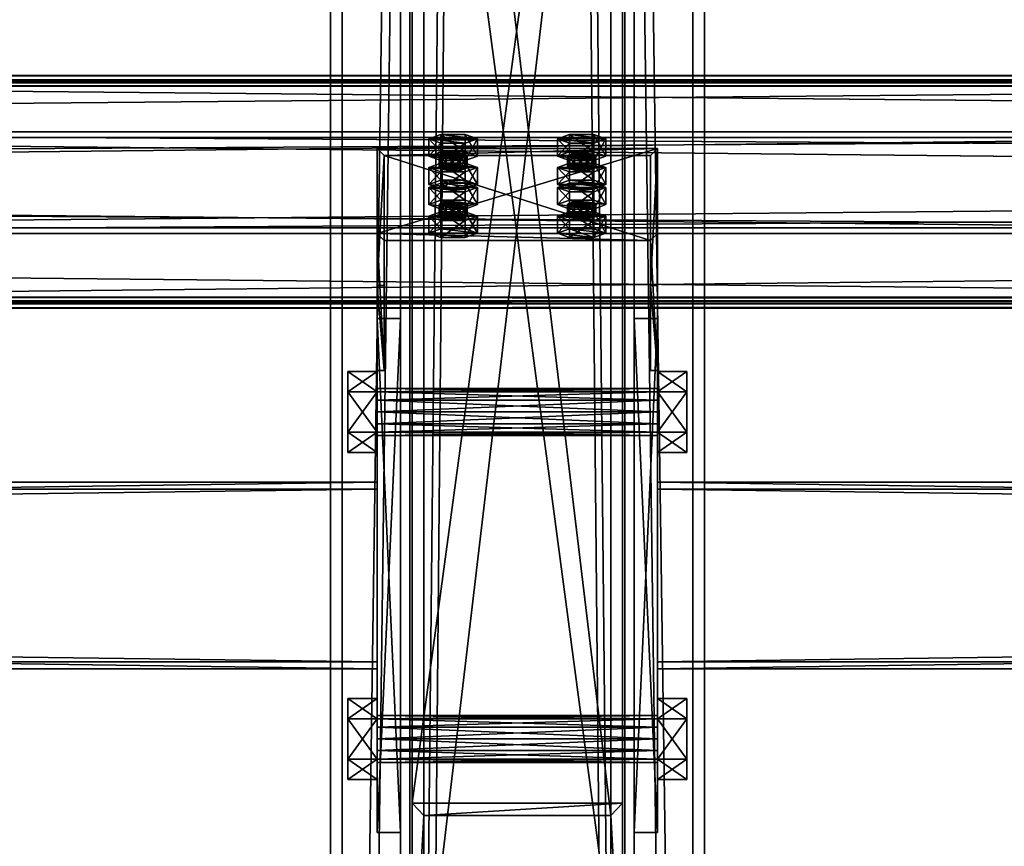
# Model space of a CAD drawing. Header units: millimetres. Extents: x -333 to 67333, y -930 to 39730.
# Tile 756 of 1056: x 10887 to 11308, y 20624 to 20978. Entities that reach past the tile are written whole.
import ezdxf

# ---------------------------------------------------------------- set-up
doc = ezdxf.new("R2010")
doc.units = ezdxf.units.MM
for name, color, linetype in [('13', 7, 'Continuous'), ('3', 7, 'Continuous'), ('4', 7, 'Continuous'), ('5', 7, 'Continuous'), ('6', 7, 'Continuous'), ('7', 7, 'Continuous'), ('95', 7, 'Continuous'), ('99', 7, 'Continuous')]:
    doc.layers.add(name, color=color, linetype=linetype)

msp = doc.modelspace()

# ---------------------------------------------------------------- meshes
at = {"layer": '13', "color": 30}
mesh = msp.add_polyface(dxfattribs=at)
corners = [(4899.99, 20857.58, 7245.98), (4899.99, 20929.97, 7230.59), (11699.99, 20929.97, 7230.59), (11699.99, 20857.58, 7245.98), (4899.99, 20888.8, 7036.92), (11699.99, 20888.8, 7036.92), (4899.99, 20949.45, 7024.03), (11699.99, 20949.45, 7024.03), (4899.99, 20952.15, 7036.75), (11699.99, 20952.15, 7036.75), (4899.99, 20954.1, 7036.33), (11699.99, 20954.1, 7036.33), (4899.99, 20950.99, 7021.66), (11699.99, 20950.99, 7021.66), (4899.99, 20886.43, 7035.38), (11699.99, 20886.43, 7035.38), (4899.99, 20927.59, 7229.05), (11699.99, 20927.59, 7229.05), (4899.99, 20859.12, 7243.61), (11699.99, 20859.12, 7243.61), (4899.99, 20856.42, 7230.89), (11699.99, 20856.42, 7230.89), (4899.99, 20854.46, 7231.31), (11699.99, 20854.46, 7231.31)]
mesh.append_faces([[corners[k] for k in face] for face in [(0, 2, 3, 3), (1, 5, 2, 2), (4, 7, 5, 5), (6, 9, 7, 7), (8, 11, 9, 9), (10, 13, 11, 11), (12, 15, 13, 13), (14, 17, 15, 15), (16, 19, 17, 17), (18, 21, 19, 19), (20, 23, 21, 21), (22, 3, 23, 23), (20, 0, 22, 22), (8, 12, 10, 10), (11, 7, 9, 9), (3, 21, 23, 23)]], dxfattribs={"vtx0": -1, "color": 30})
mesh.append_faces([[corners[k] for k in face] for face in [(1, 16, 4, 4), (16, 0, 18, 18), (18, 0, 20, 20), (12, 6, 14, 14), (14, 4, 16, 16), (2, 19, 3, 3), (19, 2, 17, 17), (17, 2, 15, 15), (15, 5, 13, 13), (13, 7, 11, 11), (21, 3, 19, 19)]], dxfattribs={"vtx0": -1, "vtx1": -1, "color": 30})
mesh.append_faces([[corners[k] for k in face] for face in [(16, 1, 0, 0), (12, 8, 6, 6), (14, 6, 4, 4), (15, 2, 5, 5), (13, 5, 7, 7)]], dxfattribs={"vtx0": -1, "vtx2": -1, "vtx3": -1, "color": 30})
mesh.append_faces([[corners[k] for k in face] for face in [(0, 1, 2, 2), (1, 4, 5, 5), (4, 6, 7, 7), (6, 8, 9, 9), (8, 10, 11, 11), (10, 12, 13, 13), (12, 14, 15, 15), (14, 16, 17, 17), (16, 18, 19, 19), (18, 20, 21, 21), (20, 22, 23, 23), (22, 0, 3, 3)]], dxfattribs={"vtx2": -1, "vtx3": -1, "color": 30})
mesh = msp.add_polyface(dxfattribs=at)
corners = [(10499.99, 20857.58, 7245.98), (10499.99, 20929.97, 7230.59), (17299.99, 20929.97, 7230.59), (17299.99, 20857.58, 7245.98), (10499.99, 20888.8, 7036.92), (17299.99, 20888.8, 7036.92), (10499.99, 20949.45, 7024.03), (17299.99, 20949.45, 7024.03), (10499.99, 20952.15, 7036.75), (17299.99, 20952.15, 7036.75), (10499.99, 20954.1, 7036.33), (17299.99, 20954.1, 7036.33), (10499.99, 20950.99, 7021.66), (17299.99, 20950.99, 7021.66), (10499.99, 20886.43, 7035.38), (17299.99, 20886.43, 7035.38), (10499.99, 20927.59, 7229.05), (17299.99, 20927.59, 7229.05), (10499.99, 20859.12, 7243.61), (17299.99, 20859.12, 7243.61), (10499.99, 20856.42, 7230.89), (17299.99, 20856.42, 7230.89), (10499.99, 20854.46, 7231.31), (17299.99, 20854.46, 7231.31)]
mesh.append_faces([[corners[k] for k in face] for face in [(0, 2, 3, 3), (1, 5, 2, 2), (4, 7, 5, 5), (6, 9, 7, 7), (8, 11, 9, 9), (10, 13, 11, 11), (12, 15, 13, 13), (14, 17, 15, 15), (16, 19, 17, 17), (18, 21, 19, 19), (20, 23, 21, 21), (22, 3, 23, 23), (20, 0, 22, 22), (8, 12, 10, 10), (11, 7, 9, 9), (3, 21, 23, 23)]], dxfattribs={"vtx0": -1, "color": 30})
mesh.append_faces([[corners[k] for k in face] for face in [(1, 16, 4, 4), (16, 0, 18, 18), (18, 0, 20, 20), (12, 6, 14, 14), (14, 4, 16, 16), (2, 19, 3, 3), (19, 2, 17, 17), (17, 2, 15, 15), (15, 5, 13, 13), (13, 7, 11, 11), (21, 3, 19, 19)]], dxfattribs={"vtx0": -1, "vtx1": -1, "color": 30})
mesh.append_faces([[corners[k] for k in face] for face in [(16, 1, 0, 0), (12, 8, 6, 6), (14, 6, 4, 4), (15, 2, 5, 5), (13, 5, 7, 7)]], dxfattribs={"vtx0": -1, "vtx2": -1, "vtx3": -1, "color": 30})
mesh.append_faces([[corners[k] for k in face] for face in [(0, 1, 2, 2), (1, 4, 5, 5), (4, 6, 7, 7), (6, 8, 9, 9), (8, 10, 11, 11), (10, 12, 13, 13), (12, 14, 15, 15), (14, 16, 17, 17), (16, 18, 19, 19), (18, 20, 21, 21), (20, 22, 23, 23), (22, 0, 3, 3)]], dxfattribs={"vtx2": -1, "vtx3": -1, "color": 30})
at = {"layer": '3', "color": 91}
mesh = msp.add_polyface(dxfattribs=at)
corners = [(5560, 20703, 2983), (5560, 20777, 2983), (11040, 20777, 2983), (11040, 20703, 2983), (5560, 20777, 3057), (11040, 20777, 3057), (5560, 20703, 3057), (11040, 20703, 3057), (5560, 20700, 2980), (5560, 20700, 3060), (11040, 20700, 3060), (11040, 20700, 2980), (5560, 20780, 3060), (11040, 20780, 3060), (5560, 20780, 2980), (11040, 20780, 2980)]
mesh.append_faces([[corners[k] for k in face] for face in [(0, 2, 3, 3), (1, 5, 2, 2), (4, 7, 5, 5), (6, 3, 7, 7), (8, 10, 11, 11), (9, 13, 10, 10), (12, 15, 13, 13), (14, 11, 15, 15)]], dxfattribs={"vtx0": -1, "color": 91})
mesh.append_faces([[corners[k] for k in face] for face in [(9, 6, 12, 12), (6, 8, 0, 0), (0, 8, 1, 1), (12, 4, 14, 14), (4, 12, 6, 6), (14, 1, 8, 8), (11, 3, 15, 15), (3, 10, 7, 7), (7, 10, 5, 5), (15, 2, 13, 13), (2, 15, 3, 3), (13, 5, 10, 10)]], dxfattribs={"vtx0": -1, "vtx1": -1, "color": 91})
mesh.append_faces([[corners[k] for k in face] for face in [(6, 9, 8, 8), (14, 4, 1, 1), (3, 11, 10, 10), (13, 2, 5, 5)]], dxfattribs={"vtx0": -1, "vtx2": -1, "vtx3": -1, "color": 91})
mesh.append_faces([[corners[k] for k in face] for face in [(0, 1, 2, 2), (1, 4, 5, 5), (4, 6, 7, 7), (6, 0, 3, 3), (8, 9, 10, 10), (9, 12, 13, 13), (12, 14, 15, 15), (14, 8, 11, 11)]], dxfattribs={"vtx2": -1, "vtx3": -1, "color": 91})
mesh = msp.add_polyface(dxfattribs=at)
corners = [(11160, 20703, 2983), (11160, 20777, 2983), (16640, 20777, 2983), (16640, 20703, 2983), (11160, 20777, 3057), (16640, 20777, 3057), (11160, 20703, 3057), (16640, 20703, 3057), (11160, 20700, 2980), (11160, 20700, 3060), (16640, 20700, 3060), (16640, 20700, 2980), (11160, 20780, 3060), (16640, 20780, 3060), (11160, 20780, 2980), (16640, 20780, 2980)]
mesh.append_faces([[corners[k] for k in face] for face in [(0, 2, 3, 3), (1, 5, 2, 2), (4, 7, 5, 5), (6, 3, 7, 7), (8, 10, 11, 11), (9, 13, 10, 10), (12, 15, 13, 13), (14, 11, 15, 15)]], dxfattribs={"vtx0": -1, "color": 91})
mesh.append_faces([[corners[k] for k in face] for face in [(9, 6, 12, 12), (6, 8, 0, 0), (0, 8, 1, 1), (12, 4, 14, 14), (4, 12, 6, 6), (14, 1, 8, 8), (11, 3, 15, 15), (3, 10, 7, 7), (7, 10, 5, 5), (15, 2, 13, 13), (2, 15, 3, 3), (13, 5, 10, 10)]], dxfattribs={"vtx0": -1, "vtx1": -1, "color": 91})
mesh.append_faces([[corners[k] for k in face] for face in [(6, 9, 8, 8), (14, 4, 1, 1), (3, 11, 10, 10), (13, 2, 5, 5)]], dxfattribs={"vtx0": -1, "vtx2": -1, "vtx3": -1, "color": 91})
mesh.append_faces([[corners[k] for k in face] for face in [(0, 1, 2, 2), (1, 4, 5, 5), (4, 6, 7, 7), (6, 0, 3, 3), (8, 9, 10, 10), (9, 12, 13, 13), (12, 14, 15, 15), (14, 8, 11, 11)]], dxfattribs={"vtx2": -1, "vtx3": -1, "color": 91})
at = {"layer": '4', "color": 171}
mesh = msp.add_polyface(dxfattribs=at)
corners = [(11060, 21303.63, 4803.58), (11140, 21303.63, 4803.58), (11140, 20637.2, 3080), (11060, 20637.2, 3080), (11140, 21229.02, 4832.43), (11140, 20551.43, 3080), (11060, 21229.02, 4832.43), (11060, 20551.43, 3080), (11055, 21308.3, 4801.77), (11055, 21224.35, 4834.23), (11055, 20546.07, 3080), (11055, 20642.56, 3080), (11145, 21224.35, 4834.23), (11145, 20546.07, 3080), (11145, 21308.3, 4801.77), (11145, 20642.56, 3080)]
mesh.append_faces([[corners[k] for k in face] for face in [(0, 2, 3, 3), (1, 5, 2, 2), (4, 7, 5, 5), (6, 3, 7, 7), (8, 10, 11, 11), (9, 13, 10, 10), (12, 15, 13, 13), (14, 11, 15, 15)]], dxfattribs={"vtx0": -1, "color": 171})
mesh.append_faces([[corners[k] for k in face] for face in [(9, 6, 12, 12), (6, 8, 0, 0), (0, 8, 1, 1), (12, 4, 14, 14), (4, 12, 6, 6), (14, 1, 8, 8), (11, 3, 15, 15), (3, 10, 7, 7), (7, 10, 5, 5), (15, 2, 13, 13), (2, 15, 3, 3), (13, 5, 10, 10)]], dxfattribs={"vtx0": -1, "vtx1": -1, "color": 171})
mesh.append_faces([[corners[k] for k in face] for face in [(6, 9, 8, 8), (14, 4, 1, 1), (3, 11, 10, 10), (13, 2, 5, 5)]], dxfattribs={"vtx0": -1, "vtx2": -1, "vtx3": -1, "color": 171})
mesh.append_faces([[corners[k] for k in face] for face in [(0, 1, 2, 2), (1, 4, 5, 5), (4, 6, 7, 7), (6, 0, 3, 3), (8, 9, 10, 10), (9, 12, 13, 13), (12, 14, 15, 15), (14, 8, 11, 11)]], dxfattribs={"vtx2": -1, "vtx3": -1, "color": 171})
at = {"layer": '5', "color": 131}
mesh = msp.add_polyface(dxfattribs=at)
corners = [(11054, 29385.28, 2984), (11146, 29385.28, 2984), (11146, 19415.31, 2984), (11054, 19415.31, 2984), (11146, 29385.28, 3076), (11146, 19415.31, 3076), (11054, 29385.28, 3076), (11054, 19415.31, 3076), (11050, 29385.28, 2980), (11050, 29385.28, 3080), (11050, 19415.31, 3080), (11050, 19415.31, 2980), (11150, 29385.28, 3080), (11150, 19415.31, 3080), (11150, 29385.28, 2980), (11150, 19415.31, 2980)]
mesh.append_faces([[corners[k] for k in face] for face in [(0, 2, 3, 3), (1, 5, 2, 2), (4, 7, 5, 5), (6, 3, 7, 7), (8, 10, 11, 11), (9, 13, 10, 10), (12, 15, 13, 13), (14, 11, 15, 15)]], dxfattribs={"vtx0": -1, "color": 131})
mesh.append_faces([[corners[k] for k in face] for face in [(9, 6, 12, 12), (6, 8, 0, 0), (0, 8, 1, 1), (12, 4, 14, 14), (4, 12, 6, 6), (14, 1, 8, 8), (11, 3, 15, 15), (3, 10, 7, 7), (7, 10, 5, 5), (15, 2, 13, 13), (2, 15, 3, 3), (13, 5, 10, 10)]], dxfattribs={"vtx0": -1, "vtx1": -1, "color": 131})
mesh.append_faces([[corners[k] for k in face] for face in [(6, 9, 8, 8), (14, 4, 1, 1), (3, 11, 10, 10), (13, 2, 5, 5)]], dxfattribs={"vtx0": -1, "vtx2": -1, "vtx3": -1, "color": 131})
mesh.append_faces([[corners[k] for k in face] for face in [(0, 1, 2, 2), (1, 4, 5, 5), (4, 6, 7, 7), (6, 0, 3, 3), (8, 9, 10, 10), (9, 12, 13, 13), (12, 14, 15, 15), (14, 8, 11, 11)]], dxfattribs={"vtx2": -1, "vtx3": -1, "color": 131})
at = {"layer": '6', "color": 2}
mesh = msp.add_polyface(dxfattribs=at)
corners = [(11020, 19420.14, 7183.53), (11180, 19420.14, 7183.53), (11180, 30845.34, 4755.1), (11020, 30845.34, 4755.1), (11020, 19420.14, 7347.1), (11020, 30878.6, 4911.61), (11180, 19420.14, 7347.1), (11180, 30878.6, 4911.61), (11175, 30846.38, 4759.99), (11025, 30846.38, 4759.99), (11025, 30877.56, 4906.72), (11175, 30877.56, 4906.72), (11025, 19420.14, 7341.99), (11175, 19420.14, 7341.99), (11025, 19420.14, 7188.64), (11175, 19420.14, 7188.64)]
mesh.append_faces([[corners[k] for k in face] for face in [(0, 2, 3, 3), (4, 3, 5, 5), (6, 5, 7, 7), (1, 7, 2, 2), (12, 11, 10, 10), (14, 10, 9, 9), (15, 9, 8, 8), (13, 8, 11, 11)]], dxfattribs={"vtx0": -1, "color": 2})
mesh.append_faces([[corners[k] for k in face] for face in [(2, 8, 3, 3), (8, 7, 11, 11), (11, 7, 10, 10), (3, 9, 5, 5), (9, 3, 8, 8), (5, 10, 7, 7), (4, 12, 0, 0), (12, 6, 13, 13), (13, 6, 15, 15), (0, 14, 1, 1), (14, 0, 12, 12), (1, 15, 6, 6)]], dxfattribs={"vtx0": -1, "vtx1": -1, "color": 2})
mesh.append_faces([[corners[k] for k in face] for face in [(8, 2, 7, 7), (5, 9, 10, 10), (12, 4, 6, 6), (1, 14, 15, 15)]], dxfattribs={"vtx0": -1, "vtx2": -1, "vtx3": -1, "color": 2})
mesh.append_faces([[corners[k] for k in face] for face in [(0, 1, 2, 2), (4, 0, 3, 3), (6, 4, 5, 5), (1, 6, 7, 7), (12, 13, 11, 11), (14, 12, 10, 10), (15, 14, 9, 9), (13, 15, 8, 8)]], dxfattribs={"vtx2": -1, "vtx3": -1, "color": 2})
at = {"layer": '7', "color": 6}
mesh = msp.add_polyface(dxfattribs=at)
corners = [(11159.99, 20922.81, 7206.56), (11039.99, 20922.81, 7206.56), (11039.99, 20886.43, 7035.38), (11159.99, 20886.43, 7035.38), (11039.99, 20864.12, 7219.03), (11039.99, 20827.74, 7047.85), (11042.99, 20864.12, 7219.03), (11042.99, 20827.74, 7047.85), (11042.99, 20919.88, 7207.18), (11042.99, 20883.49, 7036), (11156.99, 20919.88, 7207.18), (11156.99, 20883.49, 7036), (11156.99, 20864.12, 7219.03), (11156.99, 20827.74, 7047.85), (11159.99, 20864.12, 7219.03), (11159.99, 20827.74, 7047.85)]
mesh.append_faces([[corners[k] for k in face] for face in [(0, 2, 3, 3), (1, 5, 2, 2), (4, 7, 5, 5), (6, 9, 7, 7), (8, 11, 9, 9), (10, 13, 11, 11), (12, 15, 13, 13), (14, 3, 15, 15), (12, 0, 14, 14), (7, 2, 5, 5)]], dxfattribs={"vtx0": -1, "color": 6})
mesh.append_faces([[corners[k] for k in face] for face in [(1, 8, 4, 4), (8, 0, 10, 10), (10, 0, 12, 12), (3, 11, 15, 15), (11, 2, 9, 9), (9, 2, 7, 7)]], dxfattribs={"vtx0": -1, "vtx1": -1, "color": 6})
mesh.append_faces([[corners[k] for k in face] for face in [(8, 1, 0, 0), (11, 3, 2, 2)]], dxfattribs={"vtx0": -1, "vtx2": -1, "vtx3": -1, "color": 6})
mesh.append_faces([[corners[k] for k in face] for face in [(6, 4, 8, 8), (13, 15, 11, 11)]], dxfattribs={"vtx1": -1, "color": 6})
mesh.append_faces([[corners[k] for k in face] for face in [(0, 1, 2, 2), (1, 4, 5, 5), (4, 6, 7, 7), (6, 8, 9, 9), (8, 10, 11, 11), (10, 12, 13, 13), (12, 14, 15, 15), (14, 0, 3, 3)]], dxfattribs={"vtx2": -1, "vtx3": -1, "color": 6})
at = {"layer": '95', "color": 20}
mesh = msp.add_polyface(dxfattribs=at)
corners = [(11078.49, 20919.57, 7181.69), (11077.69, 20918.95, 7178.75), (11077.69, 20914.06, 7179.79), (11067.29, 20918.95, 7178.75), (11066.49, 20919.57, 7181.69), (11066.49, 20914.68, 7182.73), (11067.29, 20920.19, 7184.62), (11067.29, 20915.3, 7185.66), (11069.49, 20920.65, 7186.77), (11069.49, 20915.76, 7187.81), (11072.49, 20920.82, 7187.56), (11072.49, 20915.93, 7188.6), (11075.49, 20920.65, 7186.77), (11075.49, 20915.76, 7187.81), (11077.69, 20920.19, 7184.62), (11077.69, 20915.3, 7185.66), (11078.49, 20914.68, 7182.73), (11075.49, 20918.49, 7176.6), (11069.49, 20918.49, 7176.6), (11072.49, 20918.32, 7175.82), (11082.88, 20926.91, 7180.13), (11077.69, 20925.04, 7171.32), (11077.69, 20917.7, 7172.88), (11082.88, 20919.57, 7181.69), (11067.29, 20925.04, 7171.32), (11067.29, 20917.7, 7172.88), (11062.1, 20926.91, 7180.13), (11062.1, 20919.57, 7181.69), (11067.29, 20928.78, 7188.93), (11067.29, 20921.44, 7190.49), (11077.69, 20928.78, 7188.93), (11077.69, 20921.44, 7190.49)]
mesh.append_faces([[corners[k] for k in face] for face in [(6, 9, 7, 7), (8, 11, 9, 9), (10, 13, 11, 11), (12, 15, 13, 13), (17, 18, 19, 19), (8, 12, 10, 10), (20, 22, 23, 23), (21, 25, 22, 22), (24, 27, 25, 25), (26, 29, 27, 27), (28, 31, 29, 29), (30, 23, 31, 31), (21, 26, 24, 24), (28, 20, 30, 30), (23, 29, 31, 31), (27, 22, 25, 25)]], dxfattribs={"vtx0": -1, "color": 20})
mesh.append_faces([[corners[k] for k in face] for face in [(18, 17, 3, 3), (3, 17, 4, 4), (4, 1, 6, 6), (6, 14, 8, 8), (26, 20, 28, 28), (29, 22, 27, 27)]], dxfattribs={"vtx0": -1, "vtx1": -1, "color": 20})
mesh.append_faces([[corners[k] for k in face] for face in [(4, 17, 1, 1), (6, 1, 0, 0), (6, 0, 14, 14), (8, 14, 12, 12), (26, 21, 20, 20), (29, 23, 22, 22)]], dxfattribs={"vtx0": -1, "vtx2": -1, "vtx3": -1, "color": 20})
mesh.append_faces([[corners[k] for k in face] for face in [(0, 1, 2, 2), (3, 4, 5, 5), (4, 6, 7, 7), (6, 8, 9, 9), (8, 10, 11, 11), (10, 12, 13, 13), (12, 14, 15, 15), (14, 0, 16, 16), (20, 21, 22, 22), (21, 24, 25, 25), (24, 26, 27, 27), (26, 28, 29, 29), (28, 30, 31, 31), (30, 20, 23, 23)]], dxfattribs={"vtx2": -1, "vtx3": -1, "color": 20})
mesh = msp.add_polyface(dxfattribs=at)
corners = [(11133.49, 20919.57, 7181.69), (11132.69, 20918.95, 7178.75), (11132.69, 20914.06, 7179.79), (11122.29, 20918.95, 7178.75), (11121.49, 20919.57, 7181.69), (11121.49, 20914.68, 7182.73), (11122.29, 20920.19, 7184.62), (11122.29, 20915.3, 7185.66), (11124.49, 20920.65, 7186.77), (11124.49, 20915.76, 7187.81), (11127.49, 20920.82, 7187.56), (11127.49, 20915.93, 7188.6), (11130.49, 20920.65, 7186.77), (11130.49, 20915.76, 7187.81), (11132.69, 20920.19, 7184.62), (11132.69, 20915.3, 7185.66), (11133.49, 20914.68, 7182.73), (11130.49, 20918.49, 7176.6), (11124.49, 20918.49, 7176.6), (11127.49, 20918.32, 7175.82), (11137.88, 20926.91, 7180.13), (11132.69, 20925.04, 7171.32), (11132.69, 20917.7, 7172.88), (11137.88, 20919.57, 7181.69), (11122.29, 20925.04, 7171.32), (11122.29, 20917.7, 7172.88), (11117.1, 20926.91, 7180.13), (11117.1, 20919.57, 7181.69), (11122.29, 20928.78, 7188.93), (11122.29, 20921.44, 7190.49), (11132.69, 20928.78, 7188.93), (11132.69, 20921.44, 7190.49)]
mesh.append_faces([[corners[k] for k in face] for face in [(6, 9, 7, 7), (8, 11, 9, 9), (10, 13, 11, 11), (12, 15, 13, 13), (17, 18, 19, 19), (10, 14, 12, 12), (20, 22, 23, 23), (21, 25, 22, 22), (24, 27, 25, 25), (26, 29, 27, 27), (28, 31, 29, 29), (30, 23, 31, 31), (21, 26, 24, 24), (28, 20, 30, 30), (23, 29, 31, 31), (27, 22, 25, 25)]], dxfattribs={"vtx0": -1, "color": 20})
mesh.append_faces([[corners[k] for k in face] for face in [(18, 17, 3, 3), (3, 1, 4, 4), (4, 1, 6, 6), (6, 0, 8, 8), (8, 14, 10, 10), (26, 20, 28, 28), (29, 22, 27, 27)]], dxfattribs={"vtx0": -1, "vtx1": -1, "color": 20})
mesh.append_faces([[corners[k] for k in face] for face in [(3, 17, 1, 1), (6, 1, 0, 0), (8, 0, 14, 14), (26, 21, 20, 20), (29, 23, 22, 22)]], dxfattribs={"vtx0": -1, "vtx2": -1, "vtx3": -1, "color": 20})
mesh.append_faces([[corners[k] for k in face] for face in [(0, 1, 2, 2), (3, 4, 5, 5), (4, 6, 7, 7), (6, 8, 9, 9), (8, 10, 11, 11), (10, 12, 13, 13), (12, 14, 15, 15), (14, 0, 16, 16), (20, 21, 22, 22), (21, 24, 25, 25), (24, 26, 27, 27), (26, 28, 29, 29), (28, 30, 31, 31), (30, 20, 23, 23)]], dxfattribs={"vtx2": -1, "vtx3": -1, "color": 20})
mesh = msp.add_polyface(dxfattribs=at)
corners = [(11078.49, 20919.57, 7181.69), (11077.69, 20914.06, 7179.79), (11078.49, 20914.68, 7182.73), (11077.69, 20918.95, 7178.75), (11075.49, 20918.49, 7176.6), (11075.49, 20913.6, 7177.64), (11072.49, 20918.32, 7175.82), (11072.49, 20913.43, 7176.86), (11069.49, 20918.49, 7176.6), (11069.49, 20913.6, 7177.64), (11067.29, 20918.95, 7178.75), (11067.29, 20914.06, 7179.79), (11066.49, 20914.68, 7182.73), (11066.49, 20919.57, 7181.69), (11067.29, 20915.3, 7185.66), (11077.69, 20920.19, 7184.62), (11077.69, 20915.3, 7185.66), (11072.49, 20915.93, 7188.6), (11075.49, 20915.76, 7187.81), (11069.49, 20915.76, 7187.81), (11082.88, 20914.68, 7182.73), (11077.69, 20912.81, 7173.92), (11077.69, 20905.47, 7175.48), (11082.88, 20907.34, 7184.29), (11067.29, 20912.81, 7173.92), (11067.29, 20905.47, 7175.48), (11062.1, 20914.68, 7182.73), (11062.1, 20907.34, 7184.29), (11067.29, 20916.55, 7191.53), (11067.29, 20909.21, 7193.09), (11077.69, 20916.55, 7191.53), (11077.69, 20909.21, 7193.09), (11062.1, 20906.12, 7082.31), (11082.88, 20906.12, 7082.31), (11067.29, 20907.99, 7091.12), (11077.69, 20907.99, 7091.12)]
mesh.append_faces([[corners[k] for k in face] for face in [(0, 1, 2, 2), (3, 5, 1, 1), (4, 7, 5, 5), (6, 9, 7, 7), (8, 11, 9, 9), (10, 12, 11, 11), (13, 14, 12, 12), (15, 2, 16, 16), (16, 17, 18, 18), (11, 7, 9, 9), (20, 22, 23, 23), (21, 25, 22, 22), (24, 27, 25, 25), (26, 29, 27, 27), (28, 31, 29, 29), (30, 23, 31, 31), (21, 26, 24, 24), (28, 20, 30, 30), (23, 29, 31, 31), (34, 33, 35, 35)]], dxfattribs={"vtx0": -1, "color": 20})
mesh.append_faces([[corners[k] for k in face] for face in [(17, 16, 19, 19), (19, 2, 14, 14), (14, 1, 12, 12), (12, 5, 11, 11), (26, 20, 28, 28), (29, 22, 27, 27), (32, 33, 34, 34)]], dxfattribs={"vtx0": -1, "vtx1": -1, "color": 20})
mesh.append_faces([[corners[k] for k in face] for face in [(19, 16, 2, 2), (14, 2, 1, 1), (12, 1, 5, 5), (11, 5, 7, 7), (26, 21, 20, 20)]], dxfattribs={"vtx0": -1, "vtx2": -1, "vtx3": -1, "color": 20})
mesh.append_faces([[corners[k] for k in face] for face in [(3, 4, 5, 5), (4, 6, 7, 7), (6, 8, 9, 9), (8, 10, 11, 11), (20, 21, 22, 22), (21, 24, 25, 25), (24, 26, 27, 27), (26, 28, 29, 29), (28, 30, 31, 31), (30, 20, 23, 23)]], dxfattribs={"vtx2": -1, "vtx3": -1, "color": 20})
mesh = msp.add_polyface(dxfattribs=at)
corners = [(11133.49, 20919.57, 7181.69), (11132.69, 20914.06, 7179.79), (11133.49, 20914.68, 7182.73), (11132.69, 20918.95, 7178.75), (11130.49, 20918.49, 7176.6), (11130.49, 20913.6, 7177.64), (11127.49, 20918.32, 7175.82), (11127.49, 20913.43, 7176.86), (11124.49, 20918.49, 7176.6), (11124.49, 20913.6, 7177.64), (11122.29, 20918.95, 7178.75), (11122.29, 20914.06, 7179.79), (11121.49, 20914.68, 7182.73), (11121.49, 20919.57, 7181.69), (11122.29, 20915.3, 7185.66), (11132.69, 20920.19, 7184.62), (11132.69, 20915.3, 7185.66), (11127.49, 20915.93, 7188.6), (11130.49, 20915.76, 7187.81), (11124.49, 20915.76, 7187.81), (11137.88, 20914.68, 7182.73), (11132.69, 20912.81, 7173.92), (11132.69, 20905.47, 7175.48), (11137.88, 20907.34, 7184.29), (11122.29, 20912.81, 7173.92), (11122.29, 20905.47, 7175.48), (11117.1, 20914.68, 7182.73), (11117.1, 20907.34, 7184.29), (11122.29, 20916.55, 7191.53), (11122.29, 20909.21, 7193.09), (11132.69, 20916.55, 7191.53), (11132.69, 20909.21, 7193.09), (11117.1, 20906.12, 7082.31), (11137.88, 20906.12, 7082.31), (11122.29, 20907.99, 7091.12), (11132.69, 20907.99, 7091.12)]
mesh.append_faces([[corners[k] for k in face] for face in [(0, 1, 2, 2), (3, 5, 1, 1), (4, 7, 5, 5), (6, 9, 7, 7), (8, 11, 9, 9), (10, 12, 11, 11), (13, 14, 12, 12), (15, 2, 16, 16), (16, 17, 18, 18), (11, 7, 9, 9), (20, 22, 23, 23), (21, 25, 22, 22), (24, 27, 25, 25), (26, 29, 27, 27), (28, 31, 29, 29), (30, 23, 31, 31), (21, 26, 24, 24), (28, 20, 30, 30), (23, 29, 31, 31), (34, 33, 35, 35)]], dxfattribs={"vtx0": -1, "color": 20})
mesh.append_faces([[corners[k] for k in face] for face in [(17, 16, 19, 19), (19, 2, 14, 14), (14, 1, 12, 12), (12, 5, 11, 11), (26, 20, 28, 28), (29, 23, 27, 27), (32, 33, 34, 34)]], dxfattribs={"vtx0": -1, "vtx1": -1, "color": 20})
mesh.append_faces([[corners[k] for k in face] for face in [(19, 16, 2, 2), (14, 2, 1, 1), (12, 1, 5, 5), (11, 5, 7, 7), (26, 21, 20, 20)]], dxfattribs={"vtx0": -1, "vtx2": -1, "vtx3": -1, "color": 20})
mesh.append_faces([[corners[k] for k in face] for face in [(3, 4, 5, 5), (4, 6, 7, 7), (6, 8, 9, 9), (8, 10, 11, 11), (20, 21, 22, 22), (21, 24, 25, 25), (24, 26, 27, 27), (26, 28, 29, 29), (28, 30, 31, 31), (30, 20, 23, 23)]], dxfattribs={"vtx2": -1, "vtx3": -1, "color": 20})
mesh = msp.add_polyface(dxfattribs=at)
corners = [(11067.29, 20909.21, 7193.09), (11082.88, 20907.34, 7184.29), (11077.69, 20905.47, 7175.48), (11062.1, 20907.34, 7184.29), (11067.29, 20905.47, 7175.48), (11078.49, 20898.78, 7083.87), (11077.69, 20898.16, 7080.94), (11077.69, 20893.27, 7081.98), (11067.29, 20898.16, 7080.94), (11066.49, 20898.78, 7083.87), (11066.49, 20893.89, 7084.91), (11067.29, 20899.4, 7086.81), (11067.29, 20894.51, 7087.85), (11069.49, 20899.86, 7088.96), (11069.49, 20894.97, 7089.99), (11072.49, 20900.03, 7089.74), (11072.49, 20895.14, 7090.78), (11075.49, 20899.86, 7088.96), (11075.49, 20894.97, 7089.99), (11077.69, 20899.4, 7086.81), (11077.69, 20894.51, 7087.85), (11078.49, 20893.89, 7084.91), (11072.49, 20897.53, 7078), (11069.49, 20897.7, 7078.79), (11075.49, 20897.7, 7078.79), (11082.88, 20906.12, 7082.31), (11077.69, 20904.24, 7073.51), (11077.69, 20896.91, 7075.07), (11082.88, 20898.78, 7083.87), (11067.29, 20904.24, 7073.51), (11067.29, 20896.91, 7075.07), (11062.1, 20906.12, 7082.31), (11062.1, 20898.78, 7083.87), (11067.29, 20907.99, 7091.12), (11067.29, 20900.65, 7092.68), (11077.69, 20907.99, 7091.12), (11077.69, 20900.65, 7092.68)]
mesh.append_faces([[corners[k] for k in face] for face in [(3, 2, 4, 4), (11, 14, 12, 12), (13, 16, 14, 14), (15, 18, 16, 16), (17, 20, 18, 18), (22, 8, 23, 23), (13, 17, 15, 15), (25, 27, 28, 28), (26, 30, 27, 27), (29, 32, 30, 30), (31, 34, 32, 32), (33, 36, 34, 34), (35, 28, 36, 36), (26, 31, 29, 29), (28, 34, 36, 36), (32, 27, 30, 30)]], dxfattribs={"vtx0": -1, "color": 20})
mesh.append_faces([[corners[k] for k in face] for face in [(8, 6, 9, 9), (9, 6, 11, 11), (11, 5, 13, 13), (34, 27, 32, 32)]], dxfattribs={"vtx0": -1, "vtx1": -1, "color": 20})
mesh.append_faces([[corners[k] for k in face] for face in [(0, 1, 2, 2), (8, 22, 24, 24), (8, 24, 6, 6), (11, 6, 5, 5), (13, 5, 19, 19), (13, 19, 17, 17), (31, 26, 25, 25), (34, 28, 27, 27)]], dxfattribs={"vtx0": -1, "vtx2": -1, "vtx3": -1, "color": 20})
mesh.append_faces([[corners[k] for k in face] for face in [(5, 6, 7, 7), (8, 9, 10, 10), (9, 11, 12, 12), (11, 13, 14, 14), (13, 15, 16, 16), (15, 17, 18, 18), (17, 19, 20, 20), (19, 5, 21, 21), (25, 26, 27, 27), (26, 29, 30, 30), (29, 31, 32, 32), (31, 33, 34, 34), (33, 35, 36, 36), (35, 25, 28, 28)]], dxfattribs={"vtx2": -1, "vtx3": -1, "color": 20})
mesh = msp.add_polyface(dxfattribs=at)
corners = [(11117.1, 20907.34, 7184.29), (11137.88, 20907.34, 7184.29), (11132.69, 20905.47, 7175.48), (11122.29, 20905.47, 7175.48), (11133.49, 20898.78, 7083.87), (11132.69, 20898.16, 7080.94), (11132.69, 20893.27, 7081.98), (11122.29, 20898.16, 7080.94), (11121.49, 20898.78, 7083.87), (11121.49, 20893.89, 7084.91), (11122.29, 20899.4, 7086.81), (11122.29, 20894.51, 7087.85), (11124.49, 20899.86, 7088.96), (11124.49, 20894.97, 7089.99), (11127.49, 20900.03, 7089.74), (11127.49, 20895.14, 7090.78), (11130.49, 20899.86, 7088.96), (11130.49, 20894.97, 7089.99), (11132.69, 20899.4, 7086.81), (11132.69, 20894.51, 7087.85), (11133.49, 20893.89, 7084.91), (11127.49, 20897.53, 7078), (11124.49, 20897.7, 7078.79), (11130.49, 20897.7, 7078.79), (11137.88, 20906.12, 7082.31), (11132.69, 20904.24, 7073.51), (11132.69, 20896.91, 7075.07), (11137.88, 20898.78, 7083.87), (11122.29, 20904.24, 7073.51), (11122.29, 20896.91, 7075.07), (11117.1, 20906.12, 7082.31), (11117.1, 20898.78, 7083.87), (11122.29, 20907.99, 7091.12), (11122.29, 20900.65, 7092.68), (11132.69, 20907.99, 7091.12), (11132.69, 20900.65, 7092.68)]
mesh.append_faces([[corners[k] for k in face] for face in [(0, 2, 3, 3), (10, 13, 11, 11), (12, 15, 13, 13), (14, 17, 15, 15), (16, 19, 17, 17), (21, 7, 22, 22), (14, 18, 16, 16), (24, 26, 27, 27), (25, 29, 26, 26), (28, 31, 29, 29), (30, 33, 31, 31), (32, 35, 33, 33), (34, 27, 35, 35), (25, 30, 28, 28), (27, 33, 35, 35), (31, 26, 29, 29)]], dxfattribs={"vtx0": -1, "color": 20})
mesh.append_faces([[corners[k] for k in face] for face in [(7, 5, 8, 8), (8, 5, 10, 10), (10, 18, 12, 12), (12, 18, 14, 14), (33, 26, 31, 31)]], dxfattribs={"vtx0": -1, "vtx1": -1, "color": 20})
mesh.append_faces([[corners[k] for k in face] for face in [(0, 1, 2, 2), (7, 21, 23, 23), (7, 23, 5, 5), (10, 5, 4, 4), (10, 4, 18, 18), (30, 25, 24, 24), (33, 27, 26, 26)]], dxfattribs={"vtx0": -1, "vtx2": -1, "vtx3": -1, "color": 20})
mesh.append_faces([[corners[k] for k in face] for face in [(4, 5, 6, 6), (7, 8, 9, 9), (8, 10, 11, 11), (10, 12, 13, 13), (12, 14, 15, 15), (14, 16, 17, 17), (16, 18, 19, 19), (18, 4, 20, 20), (24, 25, 26, 26), (25, 28, 29, 29), (28, 30, 31, 31), (30, 32, 33, 33), (32, 34, 35, 35), (34, 24, 27, 27)]], dxfattribs={"vtx2": -1, "vtx3": -1, "color": 20})
mesh = msp.add_polyface(dxfattribs=at)
corners = [(11078.49, 20898.78, 7083.87), (11077.69, 20893.27, 7081.98), (11078.49, 20893.89, 7084.91), (11077.69, 20898.16, 7080.94), (11075.49, 20897.7, 7078.79), (11075.49, 20892.81, 7079.83), (11072.49, 20897.53, 7078), (11072.49, 20892.64, 7079.04), (11069.49, 20897.7, 7078.79), (11069.49, 20892.81, 7079.83), (11067.29, 20898.16, 7080.94), (11067.29, 20893.27, 7081.98), (11066.49, 20893.89, 7084.91), (11066.49, 20898.78, 7083.87), (11067.29, 20894.51, 7087.85), (11077.69, 20899.4, 7086.81), (11077.69, 20894.51, 7087.85), (11072.49, 20895.14, 7090.78), (11075.49, 20894.97, 7089.99), (11069.49, 20894.97, 7089.99), (11082.88, 20893.89, 7084.91), (11077.69, 20892.02, 7076.11), (11077.69, 20884.68, 7077.67), (11082.88, 20886.55, 7086.47), (11067.29, 20892.02, 7076.11), (11067.29, 20884.68, 7077.67), (11062.1, 20893.89, 7084.91), (11062.1, 20886.55, 7086.47), (11067.29, 20895.76, 7093.72), (11067.29, 20888.42, 7095.27), (11077.69, 20895.76, 7093.72), (11077.69, 20888.42, 7095.27)]
mesh.append_faces([[corners[k] for k in face] for face in [(0, 1, 2, 2), (3, 5, 1, 1), (4, 7, 5, 5), (6, 9, 7, 7), (8, 11, 9, 9), (10, 12, 11, 11), (13, 14, 12, 12), (15, 2, 16, 16), (16, 17, 18, 18), (9, 5, 7, 7), (20, 22, 23, 23), (21, 25, 22, 22), (24, 27, 25, 25), (26, 29, 27, 27), (28, 31, 29, 29), (30, 23, 31, 31), (21, 26, 24, 24), (28, 20, 30, 30), (23, 29, 31, 31), (27, 22, 25, 25)]], dxfattribs={"vtx0": -1, "color": 20})
mesh.append_faces([[corners[k] for k in face] for face in [(17, 16, 19, 19), (19, 2, 14, 14), (14, 1, 12, 12), (12, 5, 11, 11), (11, 5, 9, 9), (26, 20, 28, 28), (29, 23, 27, 27)]], dxfattribs={"vtx0": -1, "vtx1": -1, "color": 20})
mesh.append_faces([[corners[k] for k in face] for face in [(19, 16, 2, 2), (14, 2, 1, 1), (12, 1, 5, 5), (26, 21, 20, 20), (27, 23, 22, 22)]], dxfattribs={"vtx0": -1, "vtx2": -1, "vtx3": -1, "color": 20})
mesh.append_faces([[corners[k] for k in face] for face in [(3, 4, 5, 5), (4, 6, 7, 7), (6, 8, 9, 9), (8, 10, 11, 11), (20, 21, 22, 22), (21, 24, 25, 25), (24, 26, 27, 27), (26, 28, 29, 29), (28, 30, 31, 31), (30, 20, 23, 23)]], dxfattribs={"vtx2": -1, "vtx3": -1, "color": 20})
mesh = msp.add_polyface(dxfattribs=at)
corners = [(11133.49, 20898.78, 7083.87), (11132.69, 20893.27, 7081.98), (11133.49, 20893.89, 7084.91), (11132.69, 20898.16, 7080.94), (11130.49, 20897.7, 7078.79), (11130.49, 20892.81, 7079.83), (11127.49, 20897.53, 7078), (11127.49, 20892.64, 7079.04), (11124.49, 20897.7, 7078.79), (11124.49, 20892.81, 7079.83), (11122.29, 20898.16, 7080.94), (11122.29, 20893.27, 7081.98), (11121.49, 20893.89, 7084.91), (11121.49, 20898.78, 7083.87), (11122.29, 20894.51, 7087.85), (11132.69, 20899.4, 7086.81), (11132.69, 20894.51, 7087.85), (11127.49, 20895.14, 7090.78), (11130.49, 20894.97, 7089.99), (11124.49, 20894.97, 7089.99), (11137.88, 20893.89, 7084.91), (11132.69, 20892.02, 7076.11), (11132.69, 20884.68, 7077.67), (11137.88, 20886.55, 7086.47), (11122.29, 20892.02, 7076.11), (11122.29, 20884.68, 7077.67), (11117.1, 20893.89, 7084.91), (11117.1, 20886.55, 7086.47), (11122.29, 20895.76, 7093.72), (11122.29, 20888.42, 7095.27), (11132.69, 20895.76, 7093.72), (11132.69, 20888.42, 7095.27)]
mesh.append_faces([[corners[k] for k in face] for face in [(0, 1, 2, 2), (3, 5, 1, 1), (4, 7, 5, 5), (6, 9, 7, 7), (8, 11, 9, 9), (10, 12, 11, 11), (13, 14, 12, 12), (15, 2, 16, 16), (16, 17, 18, 18), (11, 7, 9, 9), (20, 22, 23, 23), (21, 25, 22, 22), (24, 27, 25, 25), (26, 29, 27, 27), (28, 31, 29, 29), (30, 23, 31, 31), (21, 26, 24, 24), (28, 20, 30, 30), (23, 29, 31, 31), (27, 22, 25, 25)]], dxfattribs={"vtx0": -1, "color": 20})
mesh.append_faces([[corners[k] for k in face] for face in [(17, 16, 19, 19), (19, 2, 14, 14), (14, 1, 12, 12), (12, 5, 11, 11), (26, 20, 28, 28), (29, 22, 27, 27)]], dxfattribs={"vtx0": -1, "vtx1": -1, "color": 20})
mesh.append_faces([[corners[k] for k in face] for face in [(19, 16, 2, 2), (14, 2, 1, 1), (12, 1, 5, 5), (11, 5, 7, 7), (26, 21, 20, 20), (29, 23, 22, 22)]], dxfattribs={"vtx0": -1, "vtx2": -1, "vtx3": -1, "color": 20})
mesh.append_faces([[corners[k] for k in face] for face in [(3, 4, 5, 5), (4, 6, 7, 7), (6, 8, 9, 9), (8, 10, 11, 11), (20, 21, 22, 22), (21, 24, 25, 25), (24, 26, 27, 27), (26, 28, 29, 29), (28, 30, 31, 31), (30, 20, 23, 23)]], dxfattribs={"vtx2": -1, "vtx3": -1, "color": 20})
at = {"layer": '95', "color": 7}
mesh = msp.add_polyface(dxfattribs=at)
corners = [(11160, 20800, 3020), (11160, 20801.34, 3015), (11040, 20801.34, 3015), (11040, 20800, 3020), (11160, 20805, 3011.34), (11040, 20805, 3011.34), (11160, 20810, 3010), (11040, 20810, 3010), (11160, 20815, 3011.34), (11040, 20815, 3011.34), (11160, 20818.66, 3015), (11040, 20818.66, 3015), (11160, 20820, 3020), (11040, 20820, 3020), (11160, 20818.66, 3025), (11040, 20818.66, 3025), (11160, 20815, 3028.66), (11040, 20815, 3028.66), (11160, 20810, 3030), (11040, 20810, 3030), (11160, 20805, 3028.66), (11040, 20805, 3028.66), (11160, 20801.34, 3025), (11040, 20801.34, 3025), (11040, 20792.68, 3020), (11040, 20801.34, 3005), (11027.5, 20801.34, 3005), (11027.5, 20792.68, 3020), (11040, 20818.66, 3005), (11027.5, 20818.66, 3005), (11040, 20827.32, 3020), (11027.5, 20827.32, 3020), (11040, 20818.66, 3035), (11027.5, 20818.66, 3035), (11040, 20801.34, 3035), (11027.5, 20801.34, 3035), (11172.5, 20792.68, 3020), (11172.5, 20801.34, 3005), (11160, 20801.34, 3005), (11160, 20792.68, 3020), (11172.5, 20818.66, 3005), (11160, 20818.66, 3005), (11172.5, 20827.32, 3020), (11160, 20827.32, 3020), (11172.5, 20818.66, 3035), (11160, 20818.66, 3035), (11172.5, 20801.34, 3035), (11160, 20801.34, 3035), (11160, 20660, 3020), (11160, 20661.34, 3015), (11040, 20661.34, 3015), (11040, 20660, 3020), (11160, 20665, 3011.34), (11040, 20665, 3011.34), (11160, 20670, 3010), (11040, 20670, 3010), (11160, 20675, 3011.34), (11040, 20675, 3011.34), (11160, 20678.66, 3015), (11040, 20678.66, 3015), (11160, 20680, 3020), (11040, 20680, 3020), (11160, 20678.66, 3025), (11040, 20678.66, 3025), (11160, 20675, 3028.66), (11040, 20675, 3028.66), (11160, 20670, 3030), (11040, 20670, 3030), (11160, 20665, 3028.66), (11040, 20665, 3028.66), (11160, 20661.34, 3025), (11040, 20661.34, 3025), (11040, 20652.68, 3020), (11040, 20661.34, 3005), (11027.5, 20661.34, 3005), (11027.5, 20652.68, 3020), (11040, 20678.66, 3005), (11027.5, 20678.66, 3005), (11040, 20687.32, 3020), (11027.5, 20687.32, 3020), (11040, 20678.66, 3035), (11027.5, 20678.66, 3035), (11040, 20661.34, 3035), (11027.5, 20661.34, 3035), (11172.5, 20652.68, 3020), (11172.5, 20661.34, 3005), (11160, 20661.34, 3005), (11160, 20652.68, 3020), (11172.5, 20678.66, 3005), (11160, 20678.66, 3005), (11172.5, 20687.32, 3020), (11160, 20687.32, 3020), (11172.5, 20678.66, 3035), (11160, 20678.66, 3035), (11172.5, 20661.34, 3035), (11160, 20661.34, 3035)]
mesh.append_faces([[corners[k] for k in face] for face in [(0, 2, 3, 3), (1, 5, 2, 2), (4, 7, 5, 5), (6, 9, 7, 7), (8, 11, 9, 9), (10, 13, 11, 11), (12, 15, 13, 13), (14, 17, 15, 15), (16, 19, 17, 17), (18, 21, 19, 19), (20, 23, 21, 21), (22, 3, 23, 23), (6, 10, 8, 8), (16, 20, 18, 18), (21, 17, 19, 19), (9, 5, 7, 7), (24, 26, 27, 27), (25, 29, 26, 26), (28, 31, 29, 29), (30, 33, 31, 31), (32, 35, 33, 33), (34, 27, 35, 35), (25, 30, 28, 28), (32, 24, 34, 34), (27, 33, 35, 35), (31, 26, 29, 29), (36, 38, 39, 39), (37, 41, 38, 38), (40, 43, 41, 41), (42, 45, 43, 43), (44, 47, 45, 45), (46, 39, 47, 47), (37, 42, 40, 40), (44, 36, 46, 46), (39, 45, 47, 47), (43, 38, 41, 41), (48, 50, 51, 51), (49, 53, 50, 50), (52, 55, 53, 53), (54, 57, 55, 55), (56, 59, 57, 57), (58, 61, 59, 59), (60, 63, 61, 61), (62, 65, 63, 63), (64, 67, 65, 65), (66, 69, 67, 67), (68, 71, 69, 69), (70, 51, 71, 71), (54, 58, 56, 56), (66, 70, 68, 68), (69, 65, 67, 67), (57, 53, 55, 55), (72, 74, 75, 75), (73, 77, 74, 74), (76, 79, 77, 77), (78, 81, 79, 79), (80, 83, 81, 81), (82, 75, 83, 83), (73, 78, 76, 76), (80, 72, 82, 82), (75, 81, 83, 83), (79, 74, 77, 77), (84, 86, 87, 87), (85, 89, 86, 86), (88, 91, 89, 89), (90, 93, 91, 91), (92, 95, 93, 93), (94, 87, 95, 95), (85, 90, 88, 88), (92, 84, 94, 94), (87, 93, 95, 95), (91, 86, 89, 89)]], dxfattribs={"vtx0": -1, "color": 7})
mesh.append_faces([[corners[k] for k in face] for face in [(10, 1, 12, 12), (12, 0, 14, 14), (14, 22, 16, 16), (17, 23, 15, 15), (15, 2, 13, 13), (13, 2, 11, 11), (11, 5, 9, 9), (30, 24, 32, 32), (33, 26, 31, 31), (42, 36, 44, 44), (45, 38, 43, 43), (58, 49, 60, 60), (60, 49, 62, 62), (62, 70, 64, 64), (64, 70, 66, 66), (65, 51, 63, 63), (63, 50, 61, 61), (61, 53, 59, 59), (59, 53, 57, 57), (78, 72, 80, 80), (81, 74, 79, 79), (90, 84, 92, 92), (93, 86, 91, 91)]], dxfattribs={"vtx0": -1, "vtx1": -1, "color": 7})
mesh.append_faces([[corners[k] for k in face] for face in [(10, 6, 4, 4), (10, 4, 1, 1), (12, 1, 0, 0), (14, 0, 22, 22), (16, 22, 20, 20), (17, 21, 23, 23), (15, 23, 3, 3), (15, 3, 2, 2), (11, 2, 5, 5), (30, 25, 24, 24), (33, 27, 26, 26), (42, 37, 36, 36), (45, 39, 38, 38), (58, 54, 52, 52), (58, 52, 49, 49), (62, 49, 48, 48), (62, 48, 70, 70), (65, 69, 71, 71), (65, 71, 51, 51), (63, 51, 50, 50), (61, 50, 53, 53), (78, 73, 72, 72), (81, 75, 74, 74), (90, 85, 84, 84), (93, 87, 86, 86)]], dxfattribs={"vtx0": -1, "vtx2": -1, "vtx3": -1, "color": 7})
mesh.append_faces([[corners[k] for k in face] for face in [(0, 1, 2, 2), (1, 4, 5, 5), (4, 6, 7, 7), (6, 8, 9, 9), (8, 10, 11, 11), (10, 12, 13, 13), (12, 14, 15, 15), (14, 16, 17, 17), (16, 18, 19, 19), (18, 20, 21, 21), (20, 22, 23, 23), (22, 0, 3, 3), (24, 25, 26, 26), (25, 28, 29, 29), (28, 30, 31, 31), (30, 32, 33, 33), (32, 34, 35, 35), (34, 24, 27, 27), (36, 37, 38, 38), (37, 40, 41, 41), (40, 42, 43, 43), (42, 44, 45, 45), (44, 46, 47, 47), (46, 36, 39, 39), (48, 49, 50, 50), (49, 52, 53, 53), (52, 54, 55, 55), (54, 56, 57, 57), (56, 58, 59, 59), (58, 60, 61, 61), (60, 62, 63, 63), (62, 64, 65, 65), (64, 66, 67, 67), (66, 68, 69, 69), (68, 70, 71, 71), (70, 48, 51, 51), (72, 73, 74, 74), (73, 76, 77, 77), (76, 78, 79, 79), (78, 80, 81, 81), (80, 82, 83, 83), (82, 72, 75, 75), (84, 85, 86, 86), (85, 88, 89, 89), (88, 90, 91, 91), (90, 92, 93, 93), (92, 94, 95, 95), (94, 84, 87, 87)]], dxfattribs={"vtx2": -1, "vtx3": -1, "color": 7})
at = {"layer": '99', "color": 7}
mesh = msp.add_polyface(dxfattribs=at)
corners = [(11050, 20630, 3060), (11050, 20850, 3060), (11050, 20850, 2980), (11050, 20630, 2980), (11040, 20850, 3060), (11040, 20850, 2980), (11040, 20630, 3060), (11040, 20630, 2980)]
mesh.append_faces([[corners[k] for k in face] for face in [(0, 2, 3, 3), (1, 5, 2, 2), (4, 7, 5, 5), (6, 3, 7, 7), (1, 6, 4, 4), (3, 5, 7, 7)]], dxfattribs={"vtx0": -1, "color": 7})
mesh.append_faces([[corners[k] for k in face] for face in [(0, 1, 2, 2), (1, 4, 5, 5), (4, 6, 7, 7), (6, 0, 3, 3), (1, 0, 6, 6), (3, 2, 5, 5)]], dxfattribs={"vtx2": -1, "vtx3": -1, "color": 7})
mesh = msp.add_polyface(dxfattribs=at)
corners = [(11150, 20850, 3060), (11150, 20630, 3060), (11150, 20630, 2980), (11150, 20850, 2980), (11160, 20630, 3060), (11160, 20630, 2980), (11160, 20850, 3060), (11160, 20850, 2980)]
mesh.append_faces([[corners[k] for k in face] for face in [(0, 2, 3, 3), (1, 5, 2, 2), (4, 7, 5, 5), (6, 3, 7, 7), (1, 6, 4, 4), (3, 5, 7, 7)]], dxfattribs={"vtx0": -1, "color": 7})
mesh.append_faces([[corners[k] for k in face] for face in [(0, 1, 2, 2), (1, 4, 5, 5), (4, 6, 7, 7), (6, 0, 3, 3), (1, 0, 6, 6), (3, 2, 5, 5)]], dxfattribs={"vtx2": -1, "vtx3": -1, "color": 7})

doc.saveas('drawing.dxf')
